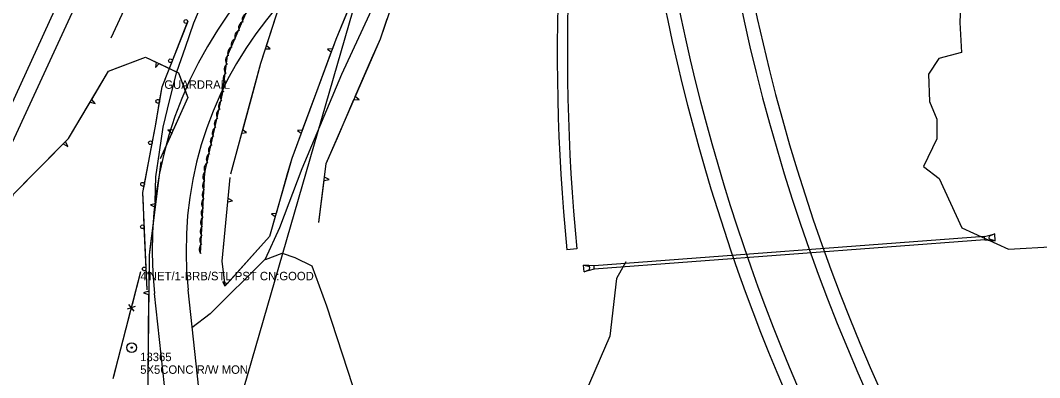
# Model space of a CAD drawing. Extents: x 978516 to 993312, y 1836504 to 1846212.
# Drawn here: x 980201 to 980804, y 1839127 to 1839338 of the extents above; entities that cross this region are included whole.
import ezdxf

# ---------------------------------------------------------------- set-up
doc = ezdxf.new("R2010")
doc.units = 0
for name, color, linetype in [('R_CONCRETE', 7, 'Continuous'), ('R_Drainage', 7, 'Continuous'), ('R_Proposed Road', 7, 'Continuous'), ('S_BASELINE', 7, 'Continuous'), ('S_EDGE_PAVEMENT', 7, 'Continuous'), ('S_FENCE', 7, 'Continuous'), ('S_FENCE_ANNOT', 7, 'Continuous'), ('S_GUARDRAIL', 7, 'Continuous'), ('S_IRON_PIN', 7, 'Continuous'), ('S_IRON_PIN_ANNOT', 7, 'Continuous'), ('S_SHOULDER', 7, 'Continuous'), ('S_STREAM', 7, 'Continuous'), ('S_SURVEY_TEXT_ANNOT', 7, 'Continuous'), ('S_TRAILS', 7, 'Continuous'), ('S_TREE', 7, 'Continuous')]:
    doc.layers.add(name, color=color, linetype=linetype)

msp = doc.modelspace()

# ---------------------------------------------------------------- linework, layer by layer
at = {"layer": 'R_CONCRETE'}
msp.add_line((980530.28, 1839202.78), (980524.3, 1839202.23), dxfattribs=at)
for points in [[(980520.15, 1839379.88), (980519.66, 1839368.94), (980519.26, 1839357.96), (980518.96, 1839346.95), (980518.76, 1839335.92), (980518.67, 1839324.88), (980518.67, 1839313.81), (980518.77, 1839302.72), (980518.98, 1839291.61), (980519.28, 1839280.49), (980519.69, 1839269.35), (980520.2, 1839258.2), (980520.82, 1839247.03), (980521.53, 1839235.84), (980522.35, 1839224.65), (980523.28, 1839213.44), (980524.3, 1839202.23)], [(980526.15, 1839379.61), (980525.65, 1839368.69), (980525.26, 1839357.77), (980524.96, 1839346.82), (980524.76, 1839335.84), (980524.67, 1839324.85), (980524.67, 1839313.84), (980524.77, 1839302.8), (980524.97, 1839291.75), (980525.28, 1839280.68), (980525.69, 1839269.6), (980526.2, 1839258.5), (980526.81, 1839247.38), (980527.52, 1839236.25), (980528.33, 1839225.11), (980529.25, 1839213.96), (980530.28, 1839202.78)]]:
    msp.add_lwpolyline(points, dxfattribs=at)
at = {"layer": 'R_Drainage'}
for p, q in [((980771.78, 1839210.18), (980777.81, 1839211.64)), ((980777.81, 1839211.64), (980775.09, 1839210.54)), ((980778.11, 1839207.65), (980777.81, 1839211.64)), ((980771.78, 1839210.18), (980540.44, 1839192.71)), ((980771.93, 1839208.19), (980540.59, 1839190.71)), ((980771.93, 1839208.19), (980771.78, 1839210.18)), ((980771.93, 1839208.19), (980778.11, 1839207.65)), ((980778.11, 1839207.65), (980775.25, 1839208.33)), ((980534.57, 1839189.25), (980534.26, 1839193.24)), ((980540.44, 1839192.71), (980534.26, 1839193.24)), ((980534.26, 1839193.24), (980537.12, 1839192.56)), ((980540.59, 1839190.71), (980540.44, 1839192.71)), ((980540.59, 1839190.71), (980534.57, 1839189.25)), ((980534.57, 1839189.25), (980537.29, 1839190.35))]:
    msp.add_line(p, q, dxfattribs=at)
for centre, start, end in [((980775.52, 1839209.46), 111.84984, 256.78999), ((980536.86, 1839191.43), 291.84984, 76.78999)]:
    msp.add_arc(centre, 1.17, start, end, dxfattribs=at)
at = {"layer": 'R_Proposed Road'}
for p, q in [((980288.12, 1839102.68), (980280.14, 1839176.31)), ((980308, 1839104.83), (980300.02, 1839178.46))]:
    msp.add_line(p, q, dxfattribs=at)
for centre, radius, start, end in [((981731.15, 1839579.08), 1127.92, 152.21752, 253.16792), ((981731.15, 1839579.08), 1119.92, 152.21752, 253.16792), ((981731.15, 1839579.08), 1171.92, 171.86988, 253.16792), ((981731.15, 1839579.08), 1163.92, 171.86988, 253.16792), ((980517.93, 1839202.07), 239.18, 96.86988, 186.18313), ((980517.93, 1839202.07), 219.18, 96.86988, 186.18313)]:
    msp.add_arc(centre, radius, start, end, dxfattribs=at)
at = {"layer": 'S_BASELINE'}
msp.add_line((980298.29, 1839000.45), (980563.31, 1839916.26), dxfattribs=at)
at = {"layer": 'S_EDGE_PAVEMENT'}
for points in [[(980223.97, 1839351.22), (980136.68, 1839160.67), (980055.49, 1838985.64), (979898.86, 1838646.51), (979878.3, 1838601.45)], [(980280.47, 1839230.72), (980280.81, 1839245.42), (980282.97, 1839260.16), (980285.12, 1839274.91), (980289.25, 1839291.32), (980293.38, 1839307.73), (980298.37, 1839322.23), (980303.36, 1839336.74), (980308.22, 1839348.3)]]:
    msp.add_lwpolyline(points, dxfattribs=at)
at = {"layer": 'S_FENCE'}
for p, q in [((980271.74, 1839189.21), (980255.43, 1839125.93)), ((980268.59, 1839168.78), (980263.91, 1839167.03)), ((980264.63, 1839169.81), (980267.88, 1839166.01))]:
    msp.add_line(p, q, dxfattribs=at)
for points in [[(980271.74, 1839189.21), (980266.75, 1839169.84)], [(980265.75, 1839165.97), (980255.77, 1839127.25)]]:
    msp.add_lwpolyline(points, dxfattribs=at)
at = {"layer": 'S_GUARDRAIL'}
for points in [[(980275.63, 1839178.48), (980273.16, 1839236.14), (980280.44, 1839274.39), (980284.63, 1839298.81), (980299.94, 1839337.64)], [(980299.7, 1839337.03), (980299.94, 1839337.64)], [(980295.11, 1839325.4), (980299.7, 1839337.03)], [(980290.53, 1839313.77), (980295.11, 1839325.4)], [(980283.12, 1839290.02), (980284.63, 1839298.81), (980290.53, 1839313.77)], [(980281, 1839277.7), (980283.12, 1839290.02)], [(980278.73, 1839265.41), (980280.44, 1839274.39), (980281, 1839277.7)], [(980274.06, 1839240.85), (980278.73, 1839265.41)], [(980273.49, 1839228.44), (980273.16, 1839236.14), (980274.06, 1839240.85)], [(980274.03, 1839215.95), (980273.49, 1839228.44)], [(980275.1, 1839190.97), (980274.03, 1839215.95)], [(980275.63, 1839178.48), (980275.1, 1839190.97)]]:
    msp.add_lwpolyline(points, dxfattribs=at)
for centre, major_axis, ratio in [((980298.67, 1839337.43), (-0.38, -1.03), 0.999727), ((980289.5, 1839314.17), (-0.38, -1.03), 0.999727), ((980282.04, 1839290.21), (-0.649, 0.889), 0.999357), ((980277.65, 1839265.62), (-0.05, -1.1), 0.999685), ((980272.98, 1839241.06), (-0.05, -1.1), 0.999685), ((980272.93, 1839215.9), (0.05, -1.1), 0.999674), ((980274, 1839190.92), (0.05, -1.1), 0.999674)]:
    msp.add_ellipse(centre, major_axis=major_axis, ratio=ratio, dxfattribs=at)
at = {"layer": 'S_IRON_PIN'}
for radius in [2.91, 0.411, 0.262, 0.212, 0.145, 0.0822, 0.0581]:
    msp.add_circle((980266.59, 1839144.34), radius, dxfattribs=at)
at = {"layer": 'S_SHOULDER'}
msp.add_lwpolyline([(980244.19, 1839370.77), (980157.7, 1839183.6), (980061.68, 1838974.72), (979962.09, 1838758.22), (979882.73, 1838585.05)], dxfattribs=at)
at = {"layer": 'S_STREAM'}
for points in [[(980666.42, 1839542.79), (980678.99, 1839500.47), (980682.3, 1839490.99), (980698.39, 1839452.15), (980724.96, 1839417.6), (980726.41, 1839407.73), (980737.8, 1839384.13), (980757.73, 1839351.4), (980757.09, 1839336.83), (980758.15, 1839319.03), (980744.8, 1839315.49), (980738.54, 1839306.28), (980739.15, 1839290.07), (980743.57, 1839279.52), (980743.6, 1839268.05), (980735.6, 1839251.64), (980745, 1839244.42), (980758.36, 1839215.25), (980785.93, 1839202.57), (980813.87, 1839204.16)], [(980254.38, 1839327.82), (980294.87, 1839415.01), (980328.61, 1839486.49), (980354.57, 1839537.78)], [(980559.36, 1839195.19), (980553.69, 1839185.27), (980549.83, 1839151.22), (980535.16, 1839117.47), (980526.23, 1839102.87), (980512.92, 1839096.74), (980494.18, 1839091.99), (980474.22, 1839087.99), (980461.68, 1839088.84)]]:
    msp.add_lwpolyline(points, dxfattribs=at)
at = {"layer": 'S_TRAILS'}
for points in [[(980535.25, 1839496.57), (980505.58, 1839507.63), (980489.18, 1839505.84), (980469.68, 1839486.23), (980449.49, 1839439.02), (980424.92, 1839385.48), (980409.88, 1839346.97), (980390.91, 1839306.07), (980367.37, 1839250.21), (980354.21, 1839215.33), (980345.62, 1839196.8), (980313.04, 1839164.29), (980302.28, 1839156)], [(980345.78, 1839196.46), (980355.65, 1839200.18), (980363.3, 1839197.69), (980373.33, 1839192.76), (980381.96, 1839169.07), (980397.42, 1839121.84)]]:
    msp.add_lwpolyline(points, dxfattribs=at)
at = {"layer": 'S_TREE'}
for p, q in [((980345.82, 1839321.17), (980348.58, 1839321.29)), ((980348.58, 1839321.29), (980346.43, 1839323.04)), ((980385.44, 1839321.26), (980382.62, 1839321.06)), ((980382.62, 1839321.06), (980384.76, 1839319.44)), ((980281.05, 1839313.36), (980280.63, 1839310.24)), ((980280.63, 1839310.24), (980282.82, 1839312.53)), ((980241.92, 1839289.62), (980244.94, 1839288.9)), ((980244.94, 1839288.9), (980242.92, 1839291.3)), ((980398.25, 1839291.31), (980401.37, 1839290.98)), ((980401.37, 1839290.98), (980399.02, 1839293.09)), ((980291.05, 1839273.04), (980287.95, 1839273.38)), ((980287.95, 1839273.38), (980290.24, 1839271.25)), ((980331.84, 1839271.29), (980334.61, 1839271.64)), ((980334.61, 1839271.64), (980332.35, 1839273.18)), ((980367.58, 1839273.14), (980364.76, 1839272.94)), ((980364.76, 1839272.94), (980366.9, 1839271.32)), ((980226, 1839264.91), (980228.74, 1839263.46)), ((980228.74, 1839263.46), (980227.38, 1839266.3)), ((980380.5, 1839243.3), (980383.59, 1839243.87)), ((980383.59, 1839243.87), (980380.74, 1839245.25)), ((980280.7, 1839229.49), (980277.61, 1839228.93)), ((980277.61, 1839228.93), (980280.45, 1839227.54)), ((980323.55, 1839230.59), (980326.22, 1839231.19)), ((980326.22, 1839231.19), (980323.74, 1839232.54)), ((980352.14, 1839223.81), (980349.39, 1839223.57)), ((980349.39, 1839223.57), (980351.61, 1839221.92)), ((980323.12, 1839182.13), (980320.61, 1839183.28)), ((980320.61, 1839183.28), (980321.82, 1839180.68)), ((980276.62, 1839177.78), (980273.62, 1839176.86)), ((980273.62, 1839176.86), (980276.6, 1839175.81))]:
    msp.add_line(p, q, dxfattribs=at)
for points in [[(980307.33, 1839200.05), (980309.82, 1839248.09), (980320.42, 1839294.69), (980323.36, 1839317.17), (980358.51, 1839398.51), (980412.01, 1839517.4), (980466.23, 1839631.29), (980505.14, 1839715.45), (980511.1, 1839728.35), (980523.75, 1839726.62), (980536.27, 1839712.98), (980533.53, 1839699.57), (980506.71, 1839616.66)], [(980325.31, 1839247.24), (980343.09, 1839312.72), (980358.52, 1839360.46), (980390.75, 1839430.32), (980414.46, 1839481.59), (980429.58, 1839514.26), (980455.88, 1839566.39), (980478.46, 1839610.57), (980484.98, 1839617.89), (980506.26, 1839617.17), (980505.6, 1839606.51), (980495.08, 1839556.87), (980472.69, 1839506.6), (980444.04, 1839444.64), (980424.42, 1839403.58), (980405.36, 1839370.2), (980387.48, 1839326.74), (980361.33, 1839256.31), (980348.29, 1839210.19), (980322.03, 1839180.92), (980320.13, 1839195.56), (980324.96, 1839245)], [(980377.4, 1839218.5), (980381.75, 1839253.36), (980413.87, 1839327.24), (980431.92, 1839379.91), (980446.99, 1839412.5), (980473.84, 1839467.89), (980508.24, 1839457.13), (980521.04, 1839462.84), (980532.23, 1839482.69), (980539.45, 1839498.29), (980532.88, 1839511.28), (980514.01, 1839533.27), (980513.12, 1839543.55), (980540.86, 1839553.83), (980596.26, 1839548.05), (980621.93, 1839538.49), (980647.16, 1839540.37), (980663.26, 1839548.45), (980683.71, 1839567.7), (980700.26, 1839563.77)], [(980346.43, 1839323.04), (980354.12, 1839346.83)], [(980394.73, 1839344.38), (980387.48, 1839326.74), (980385.44, 1839321.26)], [(980408.88, 1839315.77), (980413.87, 1839327.24), (980417.88, 1839338.93)], [(980338.88, 1839297.22), (980343.09, 1839312.72), (980345.82, 1839321.17)], [(980384.76, 1839319.44), (980376.17, 1839296.29)], [(980229.19, 1839268.14), (980252.88, 1839308.1), (980274.66, 1839316.36), (980294.31, 1839307.13), (980299.79, 1839292.45), (980283.43, 1839256.14)], [(980257.97, 1839310.03), (980274.66, 1839316.36), (980281.05, 1839313.36)], [(980399.02, 1839293.09), (980408.88, 1839315.77)], [(980242.92, 1839291.3), (980252.88, 1839308.1), (980257.97, 1839310.03)], [(980282.82, 1839312.53), (980294.31, 1839307.13), (980298.52, 1839295.86)], [(980298.52, 1839295.86), (980299.79, 1839292.45), (980291.05, 1839273.04)], [(980332.35, 1839273.18), (980338.88, 1839297.22)], [(980376.17, 1839296.29), (980367.58, 1839273.14)], [(980229.19, 1839268.14), (980241.92, 1839289.62)], [(980388.39, 1839268.62), (980398.25, 1839291.31)], [(980290.24, 1839271.25), (980283.43, 1839256.14)], [(980325.31, 1839247.24), (980331.84, 1839271.29)], [(980366.9, 1839271.32), (980361.33, 1839256.31), (980358.94, 1839247.86)], [(979889.47, 1838547.27), (979920.81, 1838590.49), (979934.61, 1838604.13), (979946.99, 1838629.45), (979956.63, 1838650.31), (979955.6, 1838693.37), (979961.63, 1838724.92), (980001.54, 1838810.96), (980043.81, 1838891.03), (980079.95, 1838974.26), (980110.98, 1839028.94), (980132.34, 1839082.04), (980146.37, 1839120.64), (980164.23, 1839174.65), (980186.85, 1839208.83), (980196.51, 1839235.14), (980229.39, 1839268.33)], [(980208.47, 1839247.21), (980226, 1839264.91)], [(980227.38, 1839266.3), (980229.39, 1839268.33)], [(980380.74, 1839245.25), (980381.75, 1839253.36), (980388.39, 1839268.62)], [(980283.86, 1839254.29), (980276.82, 1839199.05), (980275.92, 1839105.93), (980286.33, 1839002.45), (980295.74, 1838914.59), (980296.24, 1838858.79), (980294.25, 1838812.01), (980287.15, 1838769.57), (980269.55, 1838706.61), (980246.06, 1838644.11), (980233.82, 1838604.96), (980216.46, 1838548.97), (980201.24, 1838506.28), (980189.16, 1838470.21)], [(980283.86, 1839254.29), (980280.7, 1839229.49)], [(980193.77, 1839227.67), (980196.51, 1839235.14), (980208.47, 1839247.21)], [(980358.94, 1839247.86), (980352.14, 1839223.81)], [(980323.74, 1839232.54), (980324.96, 1839245)], [(980377.4, 1839218.5), (980380.5, 1839243.3)], [(980321.13, 1839205.74), (980323.55, 1839230.59)], [(980280.45, 1839227.54), (980277.29, 1839202.74)], [(980351.61, 1839221.92), (980348.29, 1839210.19), (980339.76, 1839200.68)], [(980321.99, 1839181.24), (980320.13, 1839195.56), (980321.13, 1839205.74)], [(980277.29, 1839202.74), (980276.82, 1839199.05), (980276.62, 1839177.78)], [(980339.76, 1839200.68), (980323.12, 1839182.13)], [(980276.6, 1839175.81), (980276.36, 1839150.82)], [(980276.36, 1839150.82), (980276.12, 1839125.83)]]:
    msp.add_lwpolyline(points, dxfattribs=at)
for centre, major_axis, ratio, start_param, end_param in [((980333.31, 1839333.87), (-1.45, -3.34), 0.943321, 3.826214, 5.599415), ((980335.49, 1839338.74), (-1.45, -3.34), 0.943321, 3.826214, 5.599415), ((980331.04, 1839328.7), (-1.45, -3.34), 0.943321, 3.826214, 5.599415), ((980328.88, 1839323.71), (-1.45, -3.34), 0.943321, 3.826214, 5.599415), ((980326.81, 1839318.82), (-1.45, -3.34), 0.943321, 3.826214, 5.599415), ((980325.61, 1839314.44), (-0.21, -3.64), 0.946082, 3.74991, 5.523111), ((980324.85, 1839309.16), (-0.21, -3.64), 0.946082, 3.74991, 5.523111), ((980323.38, 1839298.17), (-0.21, -3.64), 0.946082, 3.74991, 5.523111), ((980324.09, 1839303.57), (-0.21, -3.64), 0.946082, 3.74991, 5.523111), ((980322.55, 1839292.73), (-0.83, -3.55), 0.944641, 3.833369, 5.60657), ((980321.45, 1839287.56), (-0.83, -3.55), 0.944641, 3.833369, 5.60657), ((980320.2, 1839282.37), (-0.83, -3.55), 0.944641, 3.833369, 5.60657), ((980318.91, 1839276.87), (-0.83, -3.55), 0.944641, 3.833369, 5.60657), ((980317.7, 1839271.57), (-0.83, -3.55), 0.944641, 3.833369, 5.60657), ((980316.56, 1839266.39), (-0.83, -3.55), 0.944641, 3.833369, 5.60657), ((980314.2, 1839256.03), (-0.83, -3.55), 0.944641, 3.833369, 5.60657), ((980315.46, 1839261.22), (-0.83, -3.55), 0.944641, 3.833369, 5.60657), ((980312.92, 1839250.54), (-0.83, -3.55), 0.944641, 3.833369, 5.60657), ((980312.19, 1839245.62), (-0.55, -3.6), 0.948683, 3.930392, 5.703592), ((980311.95, 1839240.33), (-0.55, -3.6), 0.948683, 3.930392, 5.703592), ((980311.74, 1839235.05), (-0.55, -3.6), 0.948683, 3.930392, 5.703592), ((980311.4, 1839229.73), (-0.55, -3.6), 0.948683, 3.930392, 5.703592), ((980311.08, 1839224.09), (-0.55, -3.6), 0.948683, 3.930392, 5.703592), ((980310.79, 1839218.66), (-0.55, -3.6), 0.948683, 3.930392, 5.703592), ((980310.35, 1839208.09), (-0.55, -3.6), 0.948683, 3.930392, 5.703592), ((980310.55, 1839213.37), (-0.55, -3.6), 0.948683, 3.930392, 5.703592), ((980310, 1839202.77), (-0.55, -3.6), 0.948683, 3.930392, 5.703592)]:
    msp.add_ellipse(centre, major_axis=major_axis, ratio=ratio, start_param=start_param, end_param=end_param, dxfattribs=at)

# ---------------------------------------------------------------- texts
at = {"layer": 'S_FENCE_ANNOT'}
msp.add_text("4'NET/1-BRB/STL PST CN:GOOD", height=5, dxfattribs=at).set_placement((980271.74, 1839184.21))
at = {"layer": 'S_IRON_PIN_ANNOT'}
for s, p in [('13365', (980271.59, 1839136.34)), ('5X5CONC R/W MON', (980271.59, 1839128.84))]:
    msp.add_text(s, height=5, dxfattribs=at).set_placement(p)
at = {"layer": 'S_SURVEY_TEXT_ANNOT'}
msp.add_text('GUARDRAIL', height=5, dxfattribs=at).set_placement((980285.86, 1839297.59))

doc.saveas('drawing.dxf')
